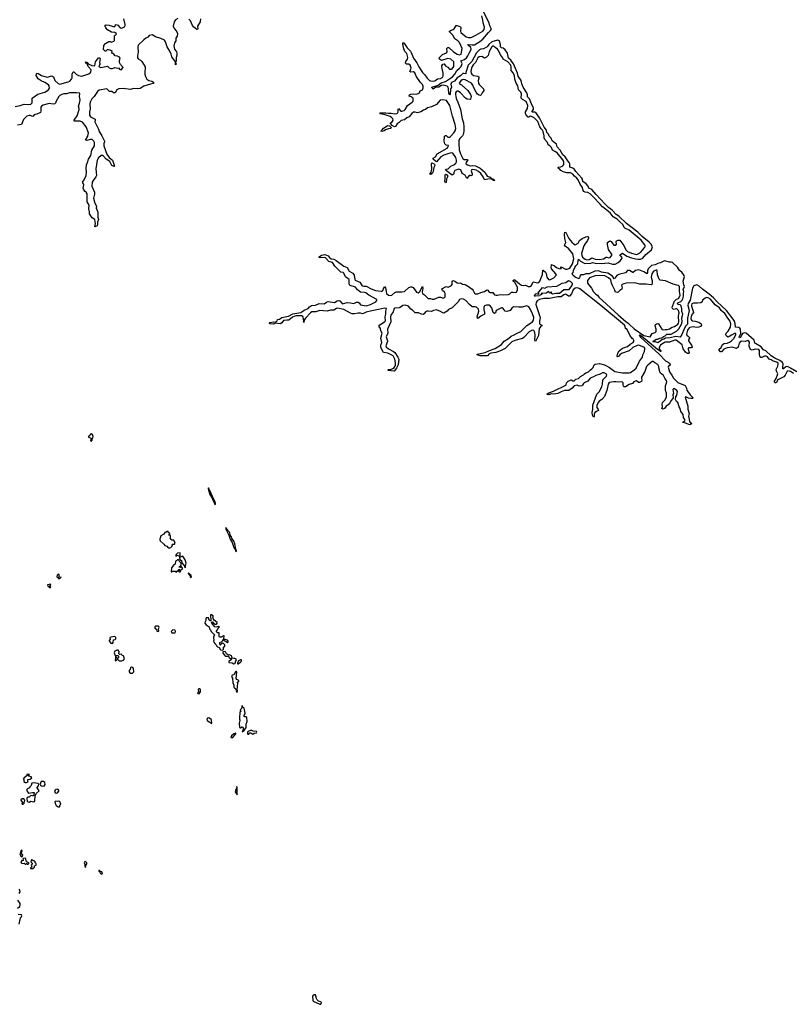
# Model space of a CAD drawing. Extents: x 2029826 to 2248070, y 228728 to 402406.
# Tile 277 of 368: x 2186186 to 2199994, y 233224 to 250841. Entities that reach past the tile are written whole.
import ezdxf

# ---------------------------------------------------------------- set-up
doc = ezdxf.new("R2010")
doc.units = 0

msp = doc.modelspace()

# ---------------------------------------------------------------- linework, layer by layer
at = {"layer": '0CON10XD'}
for points in [[(2195671, 246189), (2195695, 246196), (2195745, 246225), (2195789, 246275), (2195782, 246295), (2195703, 246385), (2195694, 246415), (2195702, 246435), (2195701, 246459), (2195756, 246436), (2195790, 246410), (2195835, 246390), (2195876, 246384), (2195867, 246415), (2195875, 246419), (2195950, 246380), (2195983, 246377), (2196028, 246395), (2196081, 246475), (2196102, 246565), (2196085, 246653), (2196008, 246745), (2195950, 246785), (2195936, 246805), (2195956, 246855), (2195938, 246925), (2195935, 247005), (2195943, 247037), (2195956, 247036), (2196015, 246927), (2196065, 246859), (2196105, 246822), (2196125, 246813), (2196180, 246845), (2196202, 246888), (2196252, 246928), (2196315, 246958), (2196345, 246964), (2196360, 246960), (2196364, 246935), (2196349, 246891), (2196299, 246825), (2196283, 246795), (2196242, 246655), (2196245, 246625), (2196257, 246595), (2196305, 246556), (2196334, 246545), (2196375, 246552), (2196425, 246578), (2196485, 246559), (2196555, 246549), (2196635, 246563), (2196678, 246592), (2196695, 246591), (2196725, 246578), (2196754, 246585), (2196787, 246635), (2196722, 246732), (2196702, 246818), (2196707, 246853), (2196745, 246884), (2196771, 246871), (2196815, 246804), (2196851, 246809), (2196865, 246825), (2196860, 246865), (2196867, 246883), (2196895, 246899), (2196925, 246894), (2196999, 246799), (2197034, 246725), (2197065, 246693), (2197135, 246661), (2197225, 246642), (2197244, 246646), (2197295, 246677), (2197338, 246725), (2197360, 246760), (2197378, 246775), (2197379, 246795), (2197371, 246815), (2197305, 246898), (2197095, 247078), (2197012, 247112), (2197001, 247125), (2196980, 247175), (2196925, 247225), (2196875, 247275), (2196805, 247313), (2196752, 247385), (2196612, 247492), (2196575, 247542), (2196535, 247574), (2196486, 247635), (2196394, 247724), (2196355, 247752), (2196305, 247757), (2196280, 247770), (2196270, 247785), (2196256, 247836), (2196217, 247897), (2196178, 247975), (2196155, 248008), (2196113, 248043), (2196085, 248079), (2196042, 248102), (2195975, 248100), (2195911, 248121), (2195870, 248140), (2195845, 248172), (2195823, 248185), (2195820, 248195), (2195828, 248205), (2195870, 248210), (2195908, 248225), (2195923, 248253), (2195923, 248305), (2195906, 248335), (2195805, 248458), (2195775, 248479), (2195719, 248505), (2195701, 248555), (2195675, 248583), (2195645, 248605), (2195629, 248645), (2195584, 248695), (2195571, 248725), (2195574, 248765), (2195555, 248840), (2195542, 248865), (2195518, 248888), (2195495, 248922), (2195455, 249018), (2195395, 249088), (2195335, 249114), (2195315, 249112), (2195295, 249096), (2195285, 249097), (2195246, 249145), (2195239, 249165), (2195240, 249195), (2195275, 249255), (2195276, 249305), (2195247, 249377), (2195185, 249413), (2195162, 249435), (2195165, 249515), (2195154, 249545), (2195114, 249585), (2195097, 249655), (2195072, 249705), (2195049, 249779), (2195039, 249835), (2195015, 249893), (2194981, 249931), (2194980, 249995), (2194973, 250025), (2194923, 250085), (2194838, 250135), (2194826, 250166), (2194790, 250210), (2194755, 250292), (2194735, 250315), (2194695, 250341), (2194668, 250368), (2194655, 250369), (2194633, 250355), (2194586, 250275), (2194567, 250203), (2194540, 250170), (2194505, 250152), (2194455, 250185), (2194405, 250174), (2194385, 250156), (2194342, 250078), (2194301, 250035), (2194284, 250004), (2194268, 249975), (2194259, 249915), (2194264, 249885), (2194278, 249865), (2194305, 249844), (2194385, 249829), (2194399, 249819), (2194403, 249795), (2194389, 249755), (2194395, 249701), (2194405, 249683), (2194484, 249604), (2194490, 249575), (2194482, 249555), (2194460, 249530), (2194445, 249494), (2194433, 249487), (2194405, 249488), (2194377, 249507), (2194353, 249543), (2194311, 249625), (2194295, 249671), (2194268, 249705), (2194155, 249767), (2194135, 249769), (2194105, 249763), (2194080, 249745), (2194048, 249705), (2194054, 249695), (2194094, 249675), (2194205, 249576), (2194252, 249505), (2194264, 249465), (2194255, 249420), (2194245, 249411), (2194195, 249421), (2194165, 249437), (2194076, 249535), (2194035, 249560), (2194015, 249560), (2193995, 249553), (2193984, 249535), (2193982, 249505), (2193995, 249434), (2194028, 249368), (2194072, 249235), (2194105, 249065), (2194130, 248995), (2194136, 248926), (2194132, 248845), (2194119, 248785), (2194107, 248763), (2194061, 248715), (2194047, 248685), (2194044, 248625), (2194052, 248515), (2194075, 248442), (2194115, 248356), (2194137, 248337), (2194195, 248342), (2194204, 248335), (2194175, 248288), (2194172, 248265), (2194202, 248242), (2194245, 248228), (2194295, 248234), (2194345, 248224), (2194425, 248182), (2194512, 248115), (2194531, 248071), (2194552, 248042), (2194605, 248022), (2194625, 248002), (2194650, 247995), (2194679, 247975), (2194687, 247963), (2194665, 247964), (2194621, 247991), (2194565, 247990), (2194505, 247978), (2194480, 248030), (2194437, 248087), (2194396, 248126), (2194355, 248149), (2194295, 248162), (2194270, 248155), (2194264, 248135), (2194284, 248085), (2194280, 248060), (2194265, 248048), (2194245, 248054), (2194229, 248051), (2194185, 247997), (2194155, 248058), (2194105, 248092), (2194078, 248155), (2194045, 248164), (2193975, 248142), (2193952, 248105), (2193952, 248085), (2193945, 248070), (2193925, 248062), (2193821, 248135), (2193808, 248155), (2193810, 248165), (2193854, 248175), (2193901, 248219), (2193953, 248245), (2193988, 248275), (2194000, 248295), (2194004, 248325), (2193993, 248375), (2193936, 248456), (2193915, 248460), (2193865, 248448), (2193775, 248416), (2193724, 248386), (2193645, 248299), (2193625, 248307), (2193586, 248345), (2193587, 248363), (2193625, 248388), (2193659, 248441), (2193835, 248542), (2193856, 248565), (2193862, 248592), (2193818, 248595), (2193792, 248622), (2193784, 248666), (2193786, 248745), (2193790, 248760), (2193805, 248771), (2193818, 248768), (2193845, 248740), (2193875, 248742), (2193895, 248754), (2193955, 248817), (2193979, 248855), (2193989, 248895), (2193977, 248965), (2193928, 249115), (2193884, 249305), (2193825, 249395), (2193755, 249410), (2193708, 249402), (2193644, 249325), (2193555, 249283), (2193485, 249262), (2193448, 249235), (2193409, 249221), (2193365, 249191), (2193305, 249173), (2193265, 249189), (2193235, 249187), (2193205, 249164), (2193155, 249104), (2193115, 249083), (2193072, 249048), (2193015, 249035), (2192979, 249001), (2192940, 248975), (2192908, 248932), (2192895, 248926), (2192851, 248951), (2192823, 248985), (2192821, 248995), (2192851, 249015), (2192871, 249045), (2192863, 249065), (2192845, 249085), (2192818, 249108), (2192745, 249135), (2192645, 249154), (2192630, 249175), (2192735, 249177), (2192785, 249170), (2192835, 249171), (2192895, 249156), (2192935, 249160), (2192945, 249168), (2192958, 249195), (2192958, 249235), (2192965, 249250), (2193005, 249205), (2193025, 249203), (2193065, 249214), (2193086, 249235), (2193124, 249306), (2193207, 249363), (2193224, 249385), (2193229, 249405), (2193225, 249435), (2193192, 249462), (2193157, 249475), (2193153, 249485), (2193159, 249495), (2193185, 249507), (2193235, 249513), (2193285, 249508), (2193315, 249519), (2193339, 249535), (2193355, 249568), (2193395, 249588), (2193407, 249625), (2193404, 249654), (2193395, 249679), (2193360, 249720), (2193283, 249833), (2193255, 249890), (2193235, 249906), (2193185, 249905), (2193168, 249915), (2193192, 249975), (2193175, 250025), (2193150, 250045), (2193105, 250047), (2193087, 250065), (2193095, 250095), (2193125, 250135), (2193130, 250165), (2193111, 250235), (2193079, 250275), (2193052, 250335), (2193039, 250415), (2193044, 250426), (2193059, 250425), (2193118, 250338), (2193181, 250281), (2193192, 250252), (2193235, 250155), (2193290, 250070), (2193328, 249995), (2193395, 249895), (2193435, 249855), (2193476, 249795), (2193517, 249755), (2193535, 249745), (2193575, 249740), (2193614, 249745), (2193665, 249782), (2193715, 249791), (2193759, 249815), (2193766, 249835), (2193761, 249885), (2193738, 249995), (2193738, 250015), (2193755, 250043), (2193779, 250049), (2193808, 250015), (2193849, 249989), (2193878, 249958), (2193913, 249957), (2193925, 249963), (2193953, 250005), (2193957, 250055), (2193952, 250085), (2193899, 250135), (2193845, 250144), (2193735, 250112), (2193698, 250135), (2193695, 250156), (2193754, 250216), (2193825, 250249), (2193833, 250267), (2193828, 250325), (2193846, 250346), (2193865, 250344), (2193949, 250265), (2194016, 250225), (2194055, 250213), (2194087, 250225), (2194104, 250324), (2194054, 250435), (2194024, 250465), (2193970, 250500), (2193935, 250566), (2193878, 250625), (2193879, 250635), (2193895, 250648), (2193945, 250663), (2193963, 250675), (2193994, 250736), (2194015, 250737), (2194073, 250715), (2194080, 250695), (2194074, 250635), (2194081, 250615), (2194175, 250536), (2194215, 250520), (2194265, 250524), (2194347, 250563), (2194476, 250635), (2194497, 250665), (2194503, 250705), (2194477, 250785), (2194475, 250835), (2194455, 250912)], [(2200093, 244543), (2199978, 244608), (2199940, 244630), (2199915, 244634), (2199893, 244627), (2199855, 244597), (2199845, 244596), (2199840, 244625), (2199851, 244675), (2199838, 244705), (2199791, 244741), (2199697, 244787), (2199635, 244829), (2199535, 244918), (2199495, 244937), (2199457, 244987), (2199351, 245045), (2199341, 245055), (2199330, 245105), (2199185, 245234), (2199155, 245241), (2199123, 245227), (2199109, 245211), (2199085, 245156), (2199065, 245149), (2199062, 245165), (2199091, 245229), (2199085, 245305), (2199074, 245324), (2199055, 245336), (2198995, 245340), (2198988, 245405), (2198972, 245458), (2198835, 245640), (2198665, 245794), (2198602, 245865), (2198525, 245933), (2198407, 246017), (2198343, 246073), (2198305, 246095), (2198251, 246079), (2198223, 246037), (2198182, 245825), (2198146, 245765), (2198144, 245725), (2198164, 245635), (2198137, 245503), (2198138, 245428), (2198139, 245395), (2198103, 245355), (2198069, 245291), (2198035, 245207), (2198005, 245163), (2197925, 245175), (2197825, 245147), (2197745, 245140), (2197715, 245123), (2197675, 245114), (2197625, 245072), (2197605, 245062), (2197565, 245080), (2197519, 245075), (2197518, 245085), (2197574, 245126), (2197607, 245123), (2197642, 245145), (2197675, 245147), (2197705, 245171), (2197738, 245185), (2197767, 245213), (2197845, 245217), (2197942, 245268), (2197978, 245312), (2198030, 245395), (2198041, 245435), (2198033, 245505), (2198045, 245546), (2198051, 245575), (2198035, 245619), (2198032, 245665), (2198020, 245720), (2198005, 245738), (2197968, 245748), (2197960, 245755), (2197966, 245775), (2198015, 245796), (2198039, 245821), (2198053, 245847), (2198064, 245895), (2198062, 245945), (2198071, 245975), (2198059, 246015), (2198081, 246065), (2198069, 246095), (2198057, 246163), (2198081, 246245), (2198075, 246265), (2198035, 246324), (2197995, 246354), (2197956, 246415), (2197865, 246498), (2197845, 246504), (2197815, 246503), (2197725, 246526), (2197655, 246488), (2197605, 246480), (2197555, 246453), (2197492, 246445), (2197435, 246385), (2197421, 246349), (2197422, 246315), (2197415, 246292), (2197355, 246328), (2197265, 246365), (2197205, 246355), (2197165, 246320), (2197155, 246318), (2197099, 246355), (2197065, 246355), (2197027, 246313), (2196923, 246287), (2196875, 246268), (2196845, 246235), (2196835, 246211), (2196825, 246206), (2196792, 246252), (2196713, 246303), (2196595, 246326), (2196545, 246349), (2196475, 246341), (2196375, 246291), (2196315, 246291), (2196275, 246278), (2196225, 246275), (2196209, 246255), (2196204, 246215), (2196195, 246203), (2196125, 246234), (2196083, 246273), (2196073, 246295), (2196088, 246315), (2196096, 246355), (2196117, 246405), (2196135, 246435), (2196174, 246475), (2196178, 246535), (2196185, 246559), (2196220, 246520), (2196299, 246479), (2196405, 246482), (2196435, 246499), (2196485, 246486), (2196595, 246476), (2196715, 246491), (2196792, 246468), (2196843, 246467), (2196894, 246496), (2196929, 246525), (2196954, 246555), (2196966, 246585), (2196926, 246635), (2196975, 246665), (2197052, 246612), (2197133, 246583), (2197205, 246560), (2197256, 246554), (2197297, 246557), (2197338, 246575), (2197389, 246641), (2197490, 246725), (2197507, 246775), (2197479, 246829), (2197450, 246860), (2197325, 246962), (2197247, 247037), (2197045, 247192), (2196905, 247324), (2196858, 247358), (2196786, 247436), (2196722, 247482), (2196656, 247546), (2196500, 247715), (2196425, 247801), (2196368, 247825), (2196358, 247865), (2196325, 247904), (2196265, 247944), (2196256, 247985), (2196245, 248003), (2196136, 248126), (2196113, 248163), (2196085, 248185), (2196031, 248201), (2196029, 248265), (2196020, 248285), (2195992, 248315), (2195946, 248386), (2195903, 248425), (2195857, 248505), (2195802, 248565), (2195790, 248615), (2195712, 248672), (2195695, 248723), (2195660, 248755), (2195649, 248795), (2195621, 248825), (2195612, 248865), (2195569, 248919), (2195535, 248992), (2195490, 249085), (2195420, 249180), (2195405, 249188), (2195365, 249185), (2195355, 249193), (2195355, 249205), (2195378, 249235), (2195379, 249265), (2195356, 249305), (2195307, 249425), (2195275, 249459), (2195273, 249495), (2195261, 249535), (2195193, 249635), (2195170, 249695), (2195158, 249755), (2195105, 249833), (2195093, 249885), (2195020, 250050), (2194975, 250120), (2194933, 250155), (2194912, 250245), (2194875, 250303), (2194835, 250332), (2194805, 250340), (2194792, 250355), (2194791, 250395), (2194769, 250459), (2194755, 250471), (2194735, 250472), (2194635, 250446), (2194580, 250400), (2194551, 250355), (2194485, 250318), (2194435, 250311), (2194415, 250299), (2194363, 250247), (2194277, 250095), (2194212, 250028), (2194168, 249895), (2194167, 249873), (2194135, 249879), (2194114, 249876), (2194071, 249835), (2194012, 249798), (2193965, 249741), (2193914, 249715), (2193902, 249685), (2193910, 249635), (2193896, 249595), (2193889, 249501), (2193885, 249497), (2193865, 249526), (2193857, 249603), (2193851, 249631), (2193835, 249652), (2193765, 249667), (2193735, 249663), (2193685, 249634), (2193635, 249631), (2193585, 249598), (2193567, 249615), (2193560, 249635), (2193675, 249668), (2193725, 249710), (2193807, 249733), (2193931, 249819), (2193971, 249869), (2194008, 249935), (2194056, 249974), (2194086, 250006), (2194103, 250055), (2194079, 250105), (2194145, 250127), (2194181, 250159), (2194208, 250195), (2194229, 250245), (2194254, 250285), (2194265, 250315), (2194260, 250345), (2194210, 250385), (2194203, 250397), (2194285, 250389), (2194327, 250393), (2194421, 250449), (2194471, 250495), (2194572, 250615), (2194609, 250645), (2194620, 250665), (2194622, 250685), (2194596, 250734), (2194586, 250785), (2194478, 250995)], [(2186105, 249288), (2186195, 249303), (2186265, 249332), (2186335, 249325), (2186385, 249330), (2186406, 249355), (2186406, 249406), (2186410, 249440), (2186510, 249510), (2186633, 249547), (2186699, 249585), (2186721, 249615), (2186714, 249655), (2186700, 249675), (2186635, 249720), (2186568, 249745), (2186514, 249785), (2186481, 249845), (2186485, 249872), (2186494, 249886), (2186515, 249881), (2186575, 249840), (2186675, 249815), (2186704, 249816), (2186755, 249834), (2186775, 249831), (2186788, 249818), (2186815, 249755), (2186875, 249697), (2186905, 249686), (2187055, 249727), (2187085, 249743), (2187114, 249775), (2187125, 249798), (2187126, 249864), (2187137, 249895), (2187145, 249908), (2187155, 249906), (2187195, 249865), (2187235, 249840), (2187295, 249828), (2187425, 249874), (2187458, 249905), (2187463, 249945), (2187413, 250005), (2187393, 250053), (2187372, 250065), (2187364, 250085), (2187385, 250084), (2187413, 250053), (2187475, 250022), (2187532, 250018), (2187545, 250090), (2187595, 250160), (2187615, 250160), (2187628, 250145), (2187612, 250075), (2187622, 250055), (2187622, 250038), (2187600, 250015), (2187608, 249995), (2187635, 249987), (2187755, 250009), (2187785, 249982), (2187815, 249969), (2187845, 249969), (2187887, 249983), (2187935, 249974), (2187955, 249978), (2187975, 249952), (2188000, 249945), (2188040, 249985), (2187990, 250040), (2187973, 250073), (2187970, 250110), (2187984, 250155), (2187972, 250172), (2187935, 250188), (2187894, 250194), (2187872, 250225), (2187855, 250237), (2187832, 250242), (2187839, 250275), (2187815, 250292), (2187755, 250308), (2187725, 250280), (2187715, 250280), (2187688, 250308), (2187693, 250377), (2187720, 250415), (2187778, 250452), (2187802, 250452), (2187828, 250442), (2187880, 250465), (2187880, 250555), (2187893, 250567), (2187909, 250571), (2187916, 250584), (2187913, 250595), (2187890, 250615), (2187830, 250620), (2187758, 250658), (2187729, 250695), (2187716, 250725), (2187716, 250744), (2187735, 250751), (2187785, 250746), (2187875, 250716), (2187889, 250721), (2187902, 250748), (2187915, 250756), (2187943, 250743), (2187985, 250696), (2188015, 250691), (2188059, 250715), (2188076, 250735), (2188076, 250756), (2188052, 250855)], [(2189015, 250863), (2188972, 250838), (2188948, 250802), (2188933, 250725), (2188942, 250695), (2189000, 250625), (2189009, 250595), (2189003, 250547), (2188982, 250508), (2188977, 250465), (2188955, 250425), (2188942, 250375), (2188956, 250315), (2188989, 250269), (2188998, 250245), (2188997, 250205), (2188987, 250165), (2188988, 250105), (2188976, 250075), (2188983, 250045), (2188974, 250035), (2188971, 250085), (2188909, 250175), (2188897, 250225), (2188870, 250280), (2188825, 250355), (2188795, 250447), (2188774, 250474), (2188712, 250502), (2188615, 250534), (2188555, 250568), (2188505, 250556), (2188481, 250529), (2188445, 250511), (2188405, 250480), (2188305, 250385), (2188298, 250345), (2188303, 250265), (2188291, 250195), (2188295, 250156), (2188305, 250141), (2188345, 250119), (2188374, 250094), (2188428, 249995), (2188433, 249975), (2188425, 249915), (2188427, 249867), (2188439, 249825), (2188463, 249775), (2188495, 249753), (2188553, 249743), (2188582, 249725), (2188584, 249715), (2188575, 249699), (2188525, 249685), (2188405, 249649), (2188339, 249611), (2188298, 249602), (2188225, 249608), (2188168, 249592), (2188035, 249612), (2187962, 249605), (2187925, 249584), (2187896, 249535), (2187885, 249530), (2187865, 249534), (2187835, 249554), (2187795, 249558), (2187745, 249602), (2187605, 249583), (2187575, 249554), (2187516, 249464), (2187477, 249423), (2187449, 249365), (2187439, 249325), (2187445, 249245), (2187432, 249195), (2187437, 249135), (2187455, 249104), (2187535, 249061), (2187537, 249043), (2187533, 249015), (2187595, 248885), (2187608, 248838), (2187657, 248765), (2187704, 248665), (2187706, 248655), (2187693, 248625), (2187693, 248583), (2187747, 248435), (2187788, 248378), (2187846, 248325), (2187882, 248218), (2187875, 248214), (2187837, 248235), (2187801, 248301), (2187735, 248345), (2187685, 248401), (2187665, 248413), (2187645, 248410), (2187595, 248367), (2187574, 248325), (2187550, 248175), (2187559, 248055), (2187549, 248031)], [(2189423, 250855), (2189418, 250805), (2189367, 250725), (2189373, 250675), (2189365, 250666), (2189355, 250668), (2189304, 250705), (2189279, 250739), (2189241, 250821), (2189215, 250849)], [(2187549, 248031), (2187500, 247965), (2187485, 247935), (2187475, 247865), (2187522, 247755), (2187522, 247718), (2187505, 247645), (2187528, 247558), (2187559, 247505), (2187552, 247465), (2187567, 247445), (2187584, 247396), (2187586, 247305), (2187598, 247265), (2187578, 247218), (2187578, 247175), (2187570, 247155), (2187532, 247132), (2187540, 247195), (2187532, 247265), (2187485, 247294), (2187433, 247365), (2187434, 247405), (2187422, 247455), (2187428, 247525), (2187392, 247585), (2187396, 247665), (2187391, 247725), (2187375, 247755), (2187355, 247766), (2187332, 247795), (2187320, 247825), (2187331, 247885), (2187327, 247907), (2187311, 247935), (2187342, 247978), (2187374, 248055), (2187381, 248115), (2187373, 248177), (2187383, 248245), (2187401, 248285), (2187416, 248344), (2187456, 248414), (2187477, 248505), (2187526, 248585), (2187523, 248645), (2187515, 248670), (2187485, 248695), (2187445, 248697), (2187385, 248680), (2187366, 248685), (2187405, 248755), (2187416, 248815), (2187375, 248924), (2187310, 249010), (2187265, 249025), (2187165, 249026), (2187154, 249035), (2187170, 249060), (2187216, 249124), (2187251, 249235), (2187251, 249255), (2187235, 249295), (2187258, 249345), (2187269, 249405), (2187256, 249465), (2187263, 249515), (2187254, 249524), (2187203, 249533), (2187079, 249531), (2187025, 249514), (2186975, 249514), (2186938, 249505), (2186905, 249485), (2186886, 249465), (2186839, 249385), (2186825, 249348), (2186814, 249336), (2186785, 249330), (2186715, 249342), (2186605, 249314), (2186577, 249295), (2186564, 249276), (2186566, 249204), (2186558, 249182), (2186495, 249152), (2186442, 249138), (2186421, 249109), (2186375, 249125), (2186355, 249127), (2186316, 249115), (2186295, 249099), (2186252, 249055), (2186215, 248963), (2186145, 248953)], [(2192665, 248842), (2192650, 248845), (2192653, 248855), (2192675, 248871), (2192695, 248898), (2192742, 248928), (2192765, 248951), (2192805, 248940), (2192831, 248915), (2192830, 248895), (2192783, 248887), (2192731, 248869), (2192705, 248850), (2192665, 248842)], [(2193545, 248072), (2193528, 248078), (2193547, 248113), (2193561, 248165), (2193554, 248266), (2193565, 248278), (2193606, 248256), (2193616, 248235), (2193598, 248195), (2193585, 248124), (2193565, 248088), (2193545, 248072)], [(2193805, 247923), (2193794, 247945), (2193801, 247995), (2193797, 248063), (2193804, 248076), (2193814, 248076), (2193831, 248065), (2193846, 248044), (2193822, 247995), (2193815, 247930), (2193805, 247923)], [(2196355, 244372), (2196285, 244343), (2196275, 244334), (2196260, 244300), (2196248, 244292), (2196196, 244286), (2196163, 244303), (2196108, 244292), (2196073, 244247), (2196015, 244206), (2195935, 244205), (2195875, 244185), (2195815, 244151), (2195745, 244141), (2195705, 244144), (2195655, 244128), (2195626, 244136), (2195623, 244145), (2195655, 244164), (2195736, 244194), (2195960, 244300), (2195965, 244305), (2195971, 244345), (2196002, 244375), (2196055, 244395), (2196085, 244379), (2196105, 244382), (2196135, 244407), (2196185, 244420), (2196221, 244459), (2196275, 244487), (2196295, 244505), (2196315, 244522), (2196367, 244543), (2196401, 244579), (2196426, 244594), (2196445, 244618), (2196468, 244665), (2196482, 244678), (2196559, 244689), (2196648, 244668), (2196689, 244649), (2196739, 244619), (2196835, 244547), (2196975, 244522), (2197095, 244524), (2197115, 244531), (2197182, 244575), (2197216, 244605), (2197279, 244731), (2197332, 244805), (2197337, 244843), (2197368, 244905), (2197373, 244955), (2197365, 244978), (2197266, 245015), (2197235, 245011), (2197160, 244975), (2197095, 244919), (2196955, 244868), (2196926, 244844), (2196905, 244818), (2196885, 244810), (2196880, 244815), (2196878, 244825), (2196891, 244875), (2196915, 244916), (2196975, 244963), (2197065, 244995), (2197112, 245038), (2197165, 245068), (2197175, 245085), (2197175, 245102), (2197163, 245123), (2197143, 245135), (2197102, 245195), (2197057, 245295), (2197024, 245314), (2197022, 245355), (2197011, 245375), (2196584, 245725), (2196209, 246025), (2196185, 246039), (2196145, 246042), (2196125, 246035), (2196091, 246005), (2196060, 245935), (2196025, 245895), (2196005, 245897), (2195965, 245927), (2195945, 245928), (2195925, 245921), (2195875, 245880), (2195815, 245885), (2195665, 245850), (2195565, 245853), (2195487, 245835), (2195445, 245808), (2195425, 245784), (2195419, 245745), (2195495, 245530), (2195500, 245505), (2195486, 245445), (2195485, 245405), (2195493, 245393), (2195528, 245378), (2195530, 245365), (2195505, 245345), (2195481, 245315), (2195467, 245193), (2195416, 245084), (2195404, 245105), (2195413, 245195), (2195405, 245247), (2195385, 245283), (2195355, 245288), (2195305, 245258), (2195207, 245153), (2195185, 245136), (2195045, 245101), (2194994, 245076), (2194925, 245013), (2194875, 244955), (2194790, 244915), (2194706, 244885), (2194615, 244874), (2194588, 244862), (2194555, 244829), (2194535, 244824), (2194425, 244825), (2194374, 244845), (2194373, 244855), (2194515, 244889), (2194591, 244925), (2194695, 244956), (2194805, 245031), (2194855, 245091), (2194935, 245139), (2194980, 245180), (2195036, 245204), (2195085, 245235), (2195155, 245263), (2195262, 245368), (2195365, 245435), (2195382, 245465), (2195388, 245515), (2195365, 245579), (2195325, 245654), (2195294, 245705), (2195275, 245718), (2195255, 245722), (2195175, 245698), (2195115, 245695), (2195025, 245701), (2194995, 245682), (2194965, 245635), (2194905, 245622), (2194875, 245628), (2194838, 245675), (2194824, 245685), (2194806, 245686), (2194723, 245645), (2194715, 245635), (2194703, 245597), (2194685, 245587), (2194661, 245601), (2194632, 245685), (2194605, 245723), (2194585, 245735), (2194540, 245735), (2194505, 245722), (2194491, 245695), (2194490, 245655), (2194502, 245605), (2194503, 245575), (2194494, 245565), (2194435, 245537), (2194385, 245492), (2194378, 245498), (2194375, 245525), (2194399, 245625), (2194395, 245664), (2194360, 245700), (2194335, 245706), (2194308, 245702), (2194285, 245705), (2194234, 245744), (2194172, 245815), (2194125, 245838), (2194085, 245847), (2194055, 245835), (2194030, 245790), (2193926, 245684), (2193862, 245655), (2193836, 245624), (2193775, 245589), (2193755, 245594), (2193715, 245622), (2193645, 245648), (2193590, 245635), (2193552, 245618), (2193495, 245628), (2193470, 245625), (2193448, 245615), (2193424, 245576), (2193405, 245569), (2193375, 245572), (2193325, 245595), (2193265, 245595), (2193215, 245644), (2193185, 245662), (2193144, 245714), (2193085, 245731), (2193042, 245728), (2192997, 245693), (2192976, 245684), (2192895, 245680), (2192878, 245662), (2192866, 245615), (2192826, 245555), (2192822, 245525), (2192827, 245435), (2192767, 245305), (2192772, 245235), (2192746, 245165), (2192764, 245114), (2192765, 245085), (2192738, 245005), (2192746, 244985), (2192783, 244953), (2192875, 244906), (2192901, 244885), (2192955, 244805), (2192971, 244765), (2192959, 244665), (2192928, 244605), (2192885, 244554), (2192777, 244567), (2192772, 244572), (2192784, 244585), (2192835, 244588), (2192882, 244608), (2192909, 244651), (2192909, 244699), (2192898, 244765), (2192867, 244827), (2192836, 244846), (2192772, 244872), (2192695, 244885), (2192649, 244975), (2192648, 245015), (2192669, 245065), (2192648, 245145), (2192671, 245235), (2192651, 245275), (2192642, 245315), (2192613, 245355), (2192629, 245381), (2192713, 245435), (2192729, 245455), (2192725, 245525), (2192735, 245575), (2192735, 245625), (2192748, 245675), (2192715, 245681), (2192607, 245653), (2192485, 245633), (2192385, 245607), (2192339, 245585), (2192315, 245581), (2192285, 245592), (2192245, 245593), (2192175, 245579), (2192135, 245581), (2192105, 245592), (2191985, 245657), (2191875, 245680), (2191855, 245674), (2191805, 245641), (2191745, 245645), (2191685, 245623), (2191555, 245639), (2191485, 245614), (2191415, 245615), (2191392, 245598), (2191300, 245500), (2191278, 245465), (2191275, 245450), (2191270, 245450), (2191268, 245422), (2191265, 245450), (2191270, 245455), (2191261, 245515), (2191252, 245532), (2191235, 245541), (2191125, 245543), (2191070, 245520), (2191004, 245465), (2190965, 245462), (2190909, 245461), (2190876, 245415), (2190845, 245401), (2190755, 245412), (2190745, 245401), (2190725, 245396), (2190665, 245402), (2190656, 245406), (2190654, 245415), (2190664, 245425), (2190725, 245438), (2190755, 245427), (2190796, 245454), (2190800, 245475), (2190835, 245484), (2190875, 245510), (2190993, 245537), (2191075, 245578), (2191218, 245602), (2191278, 245645), (2191346, 245674), (2191374, 245705), (2191405, 245726), (2191477, 245733), (2191545, 245761), (2191635, 245756), (2191675, 245785), (2191705, 245797), (2191821, 245779), (2191865, 245811), (2191895, 245816), (2191915, 245809), (2191954, 245764), (2191965, 245758), (2192045, 245781), (2192105, 245778), (2192165, 245761), (2192215, 245785), (2192245, 245786), (2192261, 245775), (2192287, 245737), (2192385, 245722), (2192466, 245744), (2192561, 245795), (2192578, 245815), (2192575, 245835), (2192435, 245911), (2192382, 245952), (2192355, 245962), (2192284, 245964), (2192230, 246005), (2192195, 246053), (2192099, 246085), (2192090, 246095), (2192082, 246125), (2192081, 246195), (2192013, 246243), (2191985, 246305), (2191975, 246315), (2191935, 246325), (2191919, 246335), (2191825, 246432), (2191785, 246495), (2191717, 246515), (2191660, 246580), (2191633, 246587), (2191565, 246578), (2191543, 246585), (2191543, 246597), (2191588, 246625), (2191615, 246636), (2191645, 246638), (2191705, 246617), (2191728, 246585), (2191762, 246562), (2191805, 246556), (2191847, 246535), (2191985, 246430), (2192044, 246405), (2192082, 246342), (2192145, 246305), (2192169, 246269), (2192181, 246195), (2192190, 246180), (2192275, 246144), (2192315, 246080), (2192342, 246072), (2192385, 246074), (2192478, 246025), (2192555, 245996), (2192656, 245984), (2192674, 245986), (2192685, 245997), (2192705, 246054), (2192715, 246067), (2192730, 246045), (2192741, 245975), (2192752, 245945), (2192785, 245914), (2192825, 245906), (2192845, 245910), (2192900, 245960), (2192925, 245974), (2193025, 245970), (2193074, 245975), (2193152, 246048), (2193185, 246059), (2193205, 246059), (2193225, 246049), (2193285, 245965), (2193315, 245952), (2193345, 245978), (2193395, 246069), (2193399, 246035), (2193389, 245965), (2193395, 245945), (2193429, 245919), (2193495, 245855), (2193535, 245850), (2193568, 245838), (2193605, 245843), (2193684, 245876), (2193715, 245874), (2193765, 245859), (2193790, 245870), (2193799, 245885), (2193798, 245945), (2193785, 245965), (2193749, 245995), (2193741, 246025), (2193815, 246067), (2193855, 246056), (2193913, 246085), (2193925, 246105), (2193927, 246163), (2193945, 246175), (2193975, 246164), (2194015, 246135), (2194045, 246129), (2194075, 246133), (2194108, 246108), (2194155, 246103), (2194219, 246069), (2194282, 246022), (2194303, 245995), (2194325, 245948), (2194345, 245937), (2194385, 245934), (2194440, 245960), (2194504, 245975), (2194545, 246009), (2194561, 246001), (2194586, 245966), (2194605, 245960), (2194650, 245960), (2194685, 245920), (2194710, 245910), (2194735, 245910), (2194785, 245922), (2194835, 245916), (2194933, 245927), (2194958, 245935), (2194985, 245966), (2195015, 245968), (2195055, 245959), (2195075, 245966), (2195095, 246007), (2195095, 246055), (2195046, 246136), (2195019, 246165), (2195014, 246175), (2195028, 246185), (2195045, 246185), (2195055, 246179), (2195128, 246115), (2195165, 246093), (2195195, 246087), (2195235, 246090), (2195285, 246069), (2195315, 246070), (2195345, 246085), (2195375, 246149), (2195455, 246135), (2195475, 246138), (2195495, 246160), (2195539, 246285), (2195545, 246359), (2195555, 246360), (2195596, 246326), (2195609, 246299), (2195617, 246235), (2195651, 246195), (2195671, 246189)], [(2197465, 245169), (2197505, 245225), (2197555, 245244), (2197574, 245265), (2197575, 245305), (2197558, 245365), (2197565, 245385), (2197582, 245398), (2197605, 245403), (2197618, 245398), (2197674, 245305), (2197685, 245295), (2197705, 245291), (2197735, 245299), (2197775, 245296), (2197815, 245307), (2197860, 245340), (2197905, 245352), (2197962, 245395), (2197975, 245412), (2197981, 245435), (2197975, 245535), (2197987, 245595), (2197976, 245635), (2197945, 245668), (2197925, 245668), (2197895, 245657), (2197880, 245660), (2197866, 245675), (2197862, 245695), (2197906, 245805), (2197940, 245840), (2197975, 245855), (2198001, 245895), (2198004, 245915), (2197990, 245985), (2197993, 246065), (2197975, 246084), (2197948, 246092), (2197881, 246111), (2197745, 246171), (2197645, 246181), (2197629, 246199), (2197598, 246275), (2197596, 246346), (2197587, 246357), (2197575, 246360), (2197525, 246339), (2197496, 246295), (2197486, 246235), (2197501, 246171), (2197501, 246125), (2197495, 246105), (2197485, 246099), (2197395, 246109), (2197285, 246110), (2197195, 246133), (2197045, 246125), (2196995, 246115), (2196965, 246105), (2196956, 246094), (2196966, 246045), (2196960, 246020), (2196925, 245996), (2196897, 245963), (2196875, 245957), (2196846, 245966), (2196835, 246002), (2196796, 246085), (2196779, 246129), (2196766, 246185), (2196725, 246225), (2196655, 246256), (2196565, 246266), (2196485, 246260), (2196385, 246223), (2196346, 246175), (2196349, 246125), (2196420, 246040), (2196455, 245972), (2196495, 245930), (2196525, 245915), (2196548, 245875), (2196898, 245558), (2197038, 245438), (2197084, 245405), (2197091, 245391), (2197181, 245311), (2197353, 245193), (2197465, 245169)], [(2195402, 245892), (2195392, 245908), (2195425, 245940), (2195475, 245930), (2195477, 245937), (2195462, 245968), (2195489, 245981), (2195515, 246020), (2195543, 246047), (2195585, 246040), (2195625, 246060), (2195795, 246075), (2195895, 246127), (2195959, 246141), (2196005, 246172), (2196045, 246159), (2196074, 246125), (2196075, 246105), (2196067, 246085), (2196005, 246005), (2195925, 246005), (2195845, 245943), (2195778, 245942), (2195723, 245933), (2195700, 245945), (2195710, 245955), (2195695, 245970), (2195675, 245950), (2195655, 245970), (2195645, 245970), (2195605, 245948), (2195542, 245942), (2195535, 245950), (2195520, 245935), (2195530, 245925), (2195496, 245914), (2195485, 245903), (2195415, 245894), (2195402, 245892)], [(2200035, 244510), (2199982, 244545), (2199934, 244556), (2199915, 244543), (2199881, 244479), (2199857, 244453), (2199764, 244406), (2199748, 244392), (2199735, 244355), (2199715, 244343), (2199701, 244345), (2199694, 244355), (2199695, 244375), (2199721, 244419), (2199753, 244505), (2199727, 244555), (2199722, 244585), (2199751, 244639), (2199758, 244675), (2199756, 244695), (2199734, 244715), (2199671, 244731), (2199635, 244753), (2199596, 244766), (2199565, 244808), (2199545, 244821), (2199515, 244822), (2199465, 244794), (2199446, 244796), (2199430, 244820), (2199425, 244853), (2199426, 244925), (2199415, 244941), (2199345, 244947), (2199295, 244931), (2199275, 244935), (2199264, 244944), (2199251, 244965), (2199241, 245001), (2199244, 245074), (2199235, 245090), (2199215, 245099), (2199175, 245085), (2199105, 245087), (2199085, 245081), (2199062, 245055), (2199040, 244980), (2199015, 244958), (2198935, 244983), (2198845, 244967), (2198784, 244946), (2198745, 244898), (2198725, 244901), (2198705, 244931), (2198705, 244945), (2198736, 244974), (2198761, 245029), (2198794, 245046), (2198845, 245055), (2198885, 245069), (2198926, 245095), (2198964, 245135), (2198999, 245205), (2199002, 245225), (2198995, 245229), (2198975, 245225), (2198925, 245197), (2198865, 245160), (2198836, 245176), (2198823, 245205), (2198830, 245230), (2198865, 245267), (2198905, 245339), (2198914, 245396), (2198902, 245445), (2198859, 245499), (2198805, 245586), (2198740, 245640), (2198706, 245685), (2198630, 245740), (2198545, 245839), (2198505, 245866), (2198475, 245868), (2198453, 245857), (2198407, 245823), (2198396, 245794), (2198373, 245777), (2198315, 245767), (2198245, 245770), (2198214, 245755), (2198206, 245735), (2198208, 245715), (2198234, 245645), (2198241, 245605), (2198207, 245555), (2198195, 245495), (2198205, 245465), (2198223, 245453), (2198275, 245446), (2198337, 245427), (2198381, 245401), (2198389, 245375), (2198369, 245351), (2198341, 245339), (2198295, 245335), (2198235, 245345), (2198175, 245333), (2198164, 245325), (2198138, 245285), (2198117, 245215), (2198126, 245195), (2198155, 245175), (2198169, 245155), (2198171, 245145), (2198153, 245115), (2198151, 245095), (2198209, 245019), (2198219, 244985), (2198205, 244969), (2198158, 244972), (2198147, 244965), (2198148, 244945), (2198167, 244885), (2198165, 244874), (2198155, 244868), (2198135, 244870), (2198100, 244890), (2198060, 244950), (2198041, 245025), (2197935, 245105), (2197907, 245105), (2197815, 245073), (2197735, 245070), (2197674, 245036), (2197652, 245015), (2197627, 244973), (2197631, 244951), (2197667, 244905), (2197655, 244904), (2197600, 244940), (2197381, 245125), (2197295, 245189), (2197273, 245195), (2197295, 245162), (2197629, 244859), (2197745, 244736), (2197791, 244711), (2197817, 244687), (2197825, 244662), (2197795, 244641), (2197789, 244625), (2197815, 244539), (2197855, 244479), (2197887, 244425), (2197965, 244351), (2198097, 244297), (2198121, 244251), (2198125, 244215), (2198134, 244195), (2198181, 244131), (2198236, 244075), (2198226, 244064), (2198195, 244062), (2198155, 244070), (2198105, 244096), (2198094, 244086), (2198144, 243924), (2198144, 243875), (2198166, 243795), (2198153, 243745), (2198166, 243695), (2198169, 243649), (2198181, 243631), (2198202, 243625), (2198208, 243612), (2198175, 243590), (2198101, 243621), (2198051, 243631), (2198060, 243645), (2198088, 243662), (2198093, 243675), (2198065, 243725), (2198061, 243775), (2198015, 243829), (2198005, 243883), (2197984, 243915), (2197965, 243992), (2197941, 244011), (2197922, 244045), (2197928, 244095), (2197945, 244120), (2197955, 244186), (2197944, 244205), (2197905, 244238), (2197885, 244237), (2197873, 244225), (2197883, 244155), (2197874, 244135), (2197877, 244075), (2197870, 244055), (2197842, 244025), (2197821, 243985), (2197788, 243952), (2197755, 243929), (2197725, 243885), (2197695, 243875), (2197679, 243885), (2197687, 243915), (2197682, 243955), (2197690, 243990), (2197731, 244035), (2197759, 244085), (2197758, 244158), (2197744, 244205), (2197741, 244265), (2197743, 244287), (2197763, 244335), (2197765, 244365), (2197755, 244394), (2197729, 244429), (2197705, 244475), (2197649, 244525), (2197624, 244615), (2197625, 244637), (2197605, 244671), (2197550, 244700), (2197519, 244725), (2197505, 244724), (2197425, 244662), (2197403, 244635), (2197371, 244549), (2197314, 244445), (2197310, 244425), (2197321, 244389), (2197310, 244370), (2197275, 244349), (2197261, 244351), (2197225, 244378), (2197205, 244373), (2197175, 244359), (2197151, 244329), (2197092, 244315), (2197025, 244274), (2197005, 244274), (2196993, 244283), (2196982, 244305), (2196982, 244345), (2196973, 244355), (2196955, 244361), (2196905, 244354), (2196855, 244363), (2196815, 244362), (2196735, 244350), (2196715, 244322), (2196690, 244205), (2196648, 244102), (2196605, 244045), (2196555, 244018), (2196541, 243999), (2196516, 243945), (2196512, 243915), (2196513, 243903), (2196539, 243865), (2196541, 243849), (2196505, 243833), (2196477, 243813), (2196466, 243785), (2196464, 243746), (2196455, 243730), (2196437, 243765), (2196429, 243815), (2196442, 243875), (2196444, 243946), (2196512, 244138), (2196555, 244185), (2196605, 244270), (2196617, 244317), (2196620, 244395), (2196688, 244465), (2196691, 244485), (2196685, 244498), (2196646, 244525), (2196615, 244525), (2196575, 244499), (2196495, 244477), (2196451, 244449), (2196395, 244426), (2196355, 244372)], [(2187465, 243292), (2187485, 243320), (2187487, 243337), (2187480, 243345), (2187492, 243358), (2187500, 243385), (2187489, 243415), (2187465, 243431), (2187450, 243425), (2187441, 243399), (2187410, 243375), (2187468, 243348), (2187452, 243325), (2187465, 243292)], [(2189685, 242162), (2189691, 242185), (2189685, 242212), (2189664, 242244), (2189585, 242430), (2189565, 242462), (2189560, 242455), (2189564, 242426), (2189590, 242345), (2189632, 242282), (2189635, 242263), (2189685, 242162)], [(2190055, 241328), (2190065, 241330), (2190066, 241345), (2190052, 241365), (2190037, 241465), (2190019, 241509), (2189982, 241562), (2189975, 241591), (2189950, 241620), (2189946, 241666), (2189914, 241694), (2189874, 241756), (2189875, 241728), (2189927, 241617), (2189952, 241545), (2189988, 241488), (2190015, 241397), (2190041, 241361), (2190048, 241335), (2190055, 241328)], [(2188845, 241393), (2188875, 241394), (2188892, 241398), (2188910, 241415), (2188920, 241445), (2188912, 241458), (2188955, 241458), (2188968, 241475), (2188946, 241526), (2188908, 241528), (2188895, 241540), (2188887, 241557), (2188887, 241607), (2188878, 241618), (2188855, 241620), (2188852, 241625), (2188868, 241632), (2188870, 241655), (2188852, 241662), (2188840, 241675), (2188840, 241685), (2188825, 241686), (2188809, 241671), (2188782, 241665), (2188768, 241635), (2188712, 241608), (2188702, 241565), (2188692, 241555), (2188694, 241536), (2188699, 241515), (2188768, 241458), (2188781, 241431), (2188819, 241419), (2188845, 241393)], [(2189155, 241040), (2189153, 241075), (2189162, 241115), (2189146, 241176), (2189105, 241240), (2189060, 241225), (2189060, 241295), (2189055, 241300), (2189012, 241298), (2188980, 241265), (2188980, 241245), (2188988, 241242), (2189005, 241260), (2189038, 241248), (2189053, 241183), (2189083, 241163), (2189088, 241125), (2189127, 241075), (2189135, 241053), (2189155, 241040)], [(2188985, 240952), (2189002, 240975), (2189030, 240990), (2189035, 241008), (2189050, 240995), (2189030, 240990), (2189030, 240975), (2189045, 240959), (2189055, 240959), (2189061, 240965), (2189066, 240994), (2189102, 241018), (2189102, 241025), (2189085, 241048), (2189075, 241048), (2189065, 241038), (2189042, 241045), (2189045, 241058), (2189074, 241076), (2189077, 241117), (2189044, 241144), (2189035, 241172), (2189015, 241182), (2188997, 241163), (2188973, 241155), (2188968, 241102), (2188945, 241088), (2188900, 241035), (2188895, 240960), (2188905, 240960), (2188918, 240972), (2188965, 240972), (2188977, 240967), (2188985, 240952)], [(2186885, 240838), (2186905, 240842), (2186927, 240865), (2186895, 240860), (2186890, 240875), (2186892, 240912), (2186875, 240919), (2186859, 240905), (2186849, 240875), (2186870, 240860), (2186885, 240838)], [(2189245, 240863), (2189259, 240875), (2189252, 240895), (2189222, 240922), (2189215, 240940), (2189205, 240940), (2189200, 240935), (2189228, 240898), (2189235, 240870), (2189245, 240863)], [(2186735, 240680), (2186740, 240685), (2186720, 240705), (2186738, 240725), (2186740, 240740), (2186685, 240730), (2186688, 240708), (2186708, 240698), (2186715, 240682), (2186735, 240680)], [(2189815, 239560), (2189835, 239580), (2189830, 239615), (2189856, 239634), (2189857, 239655), (2189835, 239682), (2189815, 239684), (2189790, 239670), (2189775, 239650), (2189768, 239675), (2189770, 239695), (2189799, 239711), (2189820, 239735), (2189820, 239745), (2189840, 239760), (2189838, 239785), (2189852, 239812), (2189835, 239817), (2189797, 239793), (2189763, 239793), (2189758, 239805), (2189758, 239868), (2189725, 239870), (2189703, 239893), (2189727, 239923), (2189746, 239964), (2189760, 239975), (2189735, 239983), (2189695, 239972), (2189675, 239978), (2189622, 240045), (2189619, 240055), (2189625, 240070), (2189637, 240067), (2189654, 240044), (2189685, 240026), (2189705, 240027), (2189722, 240045), (2189722, 240055), (2189667, 240095), (2189648, 240125), (2189642, 240145), (2189650, 240155), (2189650, 240175), (2189620, 240195), (2189598, 240192), (2189606, 240084), (2189595, 240084), (2189577, 240097), (2189565, 240140), (2189525, 240140), (2189517, 240123), (2189519, 240091), (2189503, 240067), (2189499, 240045), (2189520, 240015), (2189575, 239978), (2189583, 239945), (2189602, 239922), (2189612, 239892), (2189670, 239835), (2189652, 239795), (2189657, 239733), (2189652, 239725), (2189660, 239705), (2189675, 239680), (2189702, 239655), (2189710, 239635), (2189725, 239620), (2189756, 239606), (2189780, 239565), (2189815, 239560)], [(2188665, 239893), (2188678, 239905), (2188668, 239945), (2188679, 239965), (2188675, 239982), (2188662, 239992), (2188615, 239989), (2188602, 239975), (2188604, 239954), (2188636, 239936), (2188639, 239899), (2188665, 239893)], [(2187845, 239681), (2187860, 239695), (2187866, 239744), (2187897, 239753), (2187909, 239765), (2187909, 239785), (2187895, 239800), (2187875, 239804), (2187798, 239785), (2187803, 239755), (2187788, 239735), (2187787, 239725), (2187815, 239688), (2187845, 239681)], [(2188945, 239868), (2188965, 239872), (2188976, 239895), (2188965, 239917), (2188925, 239922), (2188899, 239895), (2188900, 239880), (2188911, 239871), (2188945, 239868)], [(2189905, 239698), (2189915, 239702), (2189919, 239719), (2189905, 239738), (2189840, 239760), (2189840, 239735), (2189878, 239718), (2189905, 239698)], [(2188015, 239370), (2188046, 239384), (2188064, 239405), (2188046, 239456), (2188020, 239465), (2188005, 239490), (2187975, 239480), (2187958, 239495), (2187966, 239536), (2187949, 239559), (2187925, 239559), (2187888, 239542), (2187876, 239515), (2187897, 239467), (2187905, 239460), (2187914, 239466), (2187940, 239465), (2187952, 239452), (2187953, 239435), (2187950, 239415), (2187935, 239410), (2187902, 239448), (2187902, 239415), (2187893, 239373), (2187905, 239372), (2187935, 239400), (2187965, 239370), (2188015, 239370)], [(2190015, 239317), (2190035, 239319), (2190044, 239326), (2190053, 239367), (2190063, 239385), (2190060, 239400), (2190035, 239411), (2190015, 239409), (2189990, 239415), (2189977, 239457), (2189955, 239473), (2189934, 239476), (2189925, 239470), (2189905, 239482), (2189888, 239495), (2189869, 239529), (2189835, 239538), (2189818, 239532), (2189820, 239505), (2189854, 239464), (2189874, 239454), (2189925, 239452), (2189937, 239425), (2189978, 239408), (2189964, 239385), (2189928, 239355), (2189930, 239340), (2189985, 239331), (2190015, 239317)], [(2188185, 239146), (2188205, 239151), (2188227, 239175), (2188222, 239235), (2188208, 239248), (2188185, 239254), (2188167, 239245), (2188165, 239220), (2188144, 239196), (2188144, 239175), (2188154, 239155), (2188165, 239150), (2188185, 239146)], [(2190095, 239314), (2190139, 239345), (2190152, 239365), (2190155, 239387), (2190135, 239387), (2190103, 239367), (2190081, 239325), (2190082, 239315), (2190095, 239314)], [(2190075, 238800), (2190083, 238835), (2190077, 238865), (2190086, 238885), (2190081, 238925), (2190090, 238955), (2190084, 238985), (2190108, 239005), (2190108, 239015), (2190073, 239033), (2190059, 239055), (2190074, 239165), (2190067, 239177), (2190055, 239179), (2190045, 239174), (2190019, 239121), (2189985, 239114), (2189977, 239087), (2189992, 239062), (2189998, 238975), (2190019, 238935), (2190018, 238898), (2190060, 238865), (2190054, 238844), (2190075, 238800)], [(2189395, 238781), (2189423, 238815), (2189419, 238855), (2189405, 238866), (2189394, 238866), (2189380, 238855), (2189388, 238822), (2189370, 238795), (2189374, 238784), (2189395, 238781)], [(2190165, 238102), (2190203, 238125), (2190241, 238175), (2190236, 238235), (2190258, 238285), (2190248, 238355), (2190235, 238368), (2190215, 238366), (2190203, 238375), (2190201, 238395), (2190219, 238421), (2190220, 238435), (2190200, 238520), (2190168, 238548), (2190165, 238570), (2190156, 238515), (2190130, 238495), (2190140, 238465), (2190127, 238453), (2190117, 238345), (2190117, 238327), (2190127, 238305), (2190113, 238255), (2190118, 238175), (2190135, 238170), (2190166, 238186), (2190180, 238180), (2190187, 238167), (2190182, 238138), (2190165, 238102)], [(2189615, 238251), (2189625, 238254), (2189620, 238315), (2189585, 238342), (2189562, 238348), (2189544, 238346), (2189535, 238325), (2189539, 238299), (2189586, 238275), (2189615, 238251)], [(2189995, 237992), (2190055, 238064), (2190054, 238074), (2190045, 238076), (2190015, 238061), (2189976, 238025), (2189963, 237995), (2189995, 237992)], [(2190285, 238058), (2190305, 238080), (2190315, 238082), (2190335, 238078), (2190355, 238060), (2190382, 238078), (2190425, 238082), (2190432, 238095), (2190425, 238106), (2190365, 238113), (2190325, 238128), (2190263, 238097), (2190260, 238065), (2190268, 238058), (2190285, 238058)], [(2186305, 237194), (2186338, 237202), (2186332, 237212), (2186334, 237246), (2186375, 237252), (2186400, 237275), (2186390, 237295), (2186350, 237305), (2186340, 237315), (2186358, 237322), (2186360, 237335), (2186314, 237336), (2186313, 237323), (2186320, 237315), (2186265, 237278), (2186250, 237255), (2186257, 237247), (2186262, 237212), (2186290, 237195), (2186305, 237194)], [(2186355, 236840), (2186385, 236857), (2186435, 236848), (2186448, 236855), (2186455, 236870), (2186462, 236955), (2186482, 236995), (2186533, 237045), (2186501, 237095), (2186501, 237105), (2186522, 237135), (2186528, 237165), (2186517, 237177), (2186475, 237179), (2186445, 237188), (2186405, 237182), (2186391, 237139), (2186366, 237114), (2186360, 237095), (2186316, 237074), (2186316, 237045), (2186329, 237019), (2186344, 237004), (2186415, 237016), (2186442, 237012), (2186430, 236955), (2186415, 236953), (2186385, 236962), (2186355, 236933), (2186335, 236932), (2186322, 236925), (2186313, 236905), (2186318, 236858), (2186330, 236845), (2186355, 236840)], [(2186625, 237128), (2186643, 237155), (2186634, 237194), (2186613, 237213), (2186572, 237208), (2186561, 237199), (2186552, 237165), (2186557, 237145), (2186575, 237130), (2186625, 237128)], [(2186845, 237000), (2186865, 237008), (2186887, 237035), (2186888, 237048), (2186877, 237067), (2186865, 237072), (2186835, 237067), (2186818, 237055), (2186810, 237035), (2186820, 237005), (2186845, 237000)], [(2190075, 236972), (2190080, 236985), (2190078, 237078), (2190075, 237110), (2190065, 237118), (2190070, 237095), (2190051, 237065), (2190043, 237025), (2190075, 236972)], [(2186223, 236803), (2186245, 236803), (2186268, 236825), (2186279, 236875), (2186260, 236900), (2186227, 236903), (2186208, 236885), (2186208, 236875), (2186238, 236835), (2186223, 236803)], [(2186895, 236758), (2186902, 236765), (2186903, 236787), (2186920, 236805), (2186905, 236852), (2186885, 236860), (2186865, 236854), (2186825, 236858), (2186812, 236848), (2186818, 236815), (2186838, 236778), (2186875, 236760), (2186895, 236758)], [(2186225, 235862), (2186237, 235873), (2186242, 235895), (2186210, 235935), (2186212, 235948), (2186226, 235954), (2186232, 235965), (2186230, 235975), (2186215, 235982), (2186205, 235970), (2186202, 235938), (2186188, 235915), (2186207, 235875), (2186225, 235862)], [(2186335, 235730), (2186348, 235745), (2186347, 235757), (2186312, 235772), (2186300, 235785), (2186298, 235825), (2186288, 235838), (2186250, 235835), (2186242, 235825), (2186250, 235815), (2186250, 235795), (2186235, 235790), (2186225, 235798), (2186204, 235775), (2186214, 235754), (2186235, 235742), (2186265, 235750), (2186285, 235730), (2186295, 235730), (2186315, 235750), (2186322, 235732), (2186335, 235730)], [(2186425, 235654), (2186450, 235675), (2186451, 235699), (2186478, 235712), (2186480, 235735), (2186475, 235748), (2186460, 235755), (2186460, 235775), (2186445, 235790), (2186425, 235790), (2186407, 235807), (2186395, 235808), (2186382, 235775), (2186408, 235748), (2186410, 235735), (2186393, 235715), (2186402, 235678), (2186380, 235665), (2186380, 235655), (2186425, 235654)], [(2187365, 235670), (2187370, 235705), (2187389, 235735), (2187385, 235753), (2187365, 235778), (2187344, 235766), (2187340, 235755), (2187352, 235725), (2187353, 235693), (2187365, 235670)], [(2187655, 235551), (2187668, 235565), (2187656, 235596), (2187632, 235602), (2187615, 235618), (2187600, 235615), (2187600, 235605), (2187620, 235590), (2187630, 235565), (2187655, 235551)], [(2186179, 235205), (2186196, 235235), (2186189, 235265), (2186174, 235284)], [(2186148, 234942), (2186188, 234972), (2186196, 235006), (2186192, 235025), (2186150, 235085)], [(2186178, 234655), (2186198, 234772), (2186215, 234788), (2186221, 234805), (2186215, 234822), (2186158, 234828)], [(2191555, 233224), (2191575, 233224), (2191588, 233255), (2191575, 233268), (2191535, 233282), (2191511, 233301), (2191498, 233325), (2191479, 233395), (2191455, 233393), (2191433, 233377), (2191428, 233355), (2191429, 233295), (2191435, 233280), (2191555, 233224)]]:
    msp.add_lwpolyline(points, dxfattribs=at)

doc.saveas('drawing.dxf')
